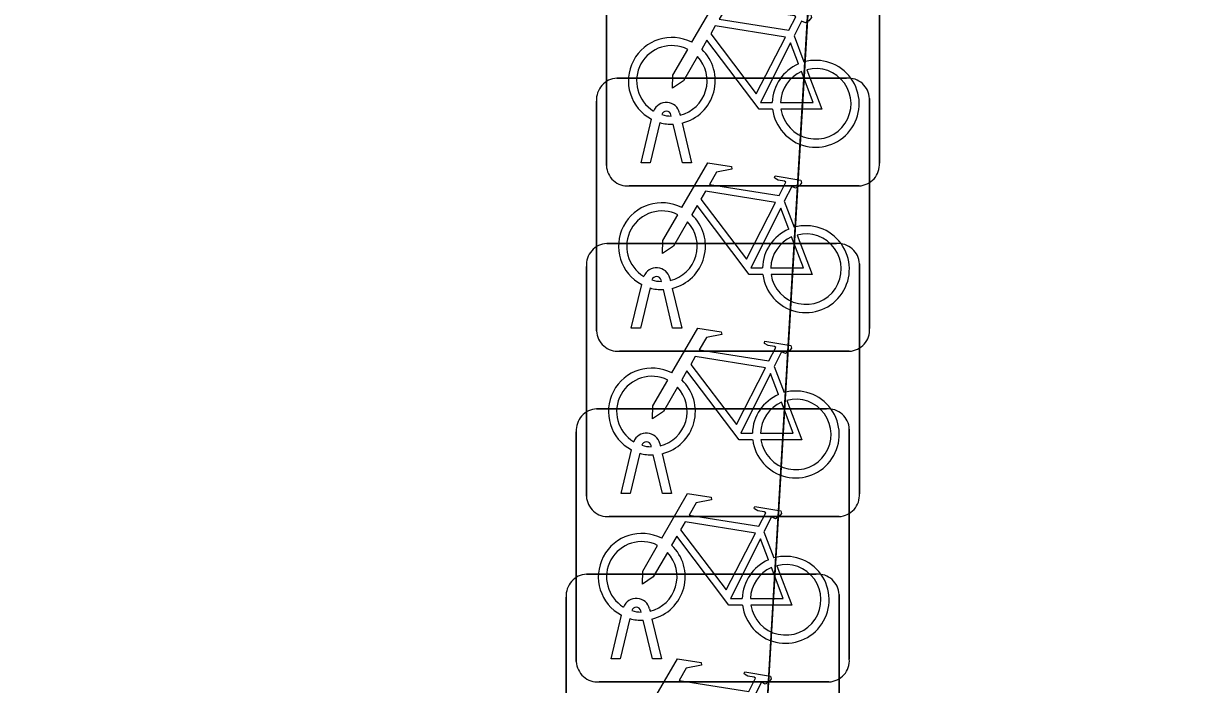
# Model space of a CAD drawing. Extents: x 157445 to 158888, y 383061 to 384688.
# Drawn here: x 157869.384 to 157873.666, y 384275.447 to 384277.866 of the extents above; entities that cross this region are included whole.
import ezdxf

# ---------------------------------------------------------------- set-up
doc = ezdxf.new("R2010")
doc.units = 0
for name, color, linetype in [('IMGEO_Fietsenrek', 7, 'Continuous'), ('IMGEO_Groenvoorziening', 7, 'Continuous'), ('IMGEO_Rijbaan_lokaal_gesloten', 7, 'Continuous')]:
    doc.layers.add(name, color=color, linetype=linetype)

msp = doc.modelspace()

# ---------------------------------------------------------------- linework, layer by layer
at = {"layer": 'IMGEO_Fietsenrek'}
for p, q in [((157871.5175, 384277.3459), (157871.5175, 384278.1868)), ((157871.5175, 384278.1868), (157871.5175, 384277.3459)), ((157872.5165, 384278.1961), (157872.5165, 384277.3552)), ((157872.5165, 384277.3552), (157872.5165, 384278.1961)), ((157872.2042, 384277.8202), (157872.2405, 384277.725)), ((157871.5559, 384277.6655), (157872.3968, 384277.6655)), ((157872.3968, 384277.6655), (157871.5559, 384277.6655)), ((157872.4805, 384277.5911), (157872.4805, 384276.7502)), ((157872.4805, 384276.7502), (157872.4805, 384277.5911)), ((157871.4815, 384276.7409), (157871.4815, 384277.5818)), ((157871.4815, 384277.5818), (157871.4815, 384276.7409)), ((157871.6445, 384277.3553), (157871.6828, 384277.5153)), ((157871.7132, 384277.5031), (157871.6779, 384277.3553)), ((157871.7549, 384277.5269), (157871.7539, 384277.5312)), ((157871.7856, 384277.5384), (157871.7874, 384277.5305)), ((157871.7944, 384277.5013), (157871.8294, 384277.3553)), ((157871.796, 384277.3553), (157871.7621, 384277.497)), ((157871.6779, 384277.3553), (157871.6445, 384277.3553)), ((157871.8294, 384277.3553), (157871.796, 384277.3553)), ((157872.4421, 384277.2715), (157871.6012, 384277.2715)), ((157871.6012, 384277.2715), (157872.4421, 384277.2715)), ((157872.1682, 384277.2152), (157872.2045, 384277.12)), ((157871.5189, 384277.0605), (157872.3598, 384277.0605)), ((157872.3598, 384277.0605), (157871.5189, 384277.0605)), ((157872.4435, 384276.9861), (157872.4435, 384276.1452)), ((157872.4435, 384276.1452), (157872.4435, 384276.9861)), ((157871.4445, 384276.1359), (157871.4445, 384276.9768)), ((157871.4445, 384276.9768), (157871.4445, 384276.1359)), ((157871.6085, 384276.7503), (157871.6468, 384276.9103)), ((157871.7189, 384276.9219), (157871.7179, 384276.9262)), ((157871.7496, 384276.9334), (157871.7514, 384276.9255)), ((157871.6772, 384276.8981), (157871.6419, 384276.7503)), ((157871.76, 384276.7503), (157871.7261, 384276.892)), ((157871.7584, 384276.8963), (157871.7934, 384276.7503)), ((157871.6419, 384276.7503), (157871.6085, 384276.7503)), ((157871.7934, 384276.7503), (157871.76, 384276.7503)), ((157872.4061, 384276.6665), (157871.5652, 384276.6665)), ((157871.5652, 384276.6665), (157872.4061, 384276.6665)), ((157872.1312, 384276.6102), (157872.1675, 384276.515)), ((157871.4819, 384276.4555), (157872.3228, 384276.4555)), ((157872.3228, 384276.4555), (157871.4819, 384276.4555)), ((157871.4075, 384275.5309), (157871.4075, 384276.3718)), ((157871.4075, 384276.3718), (157871.4075, 384275.5309)), ((157872.4065, 384276.3811), (157872.4065, 384275.5402)), ((157872.4065, 384275.5402), (157872.4065, 384276.3811)), ((157871.5715, 384276.1453), (157871.6098, 384276.3053)), ((157871.6819, 384276.3169), (157871.6809, 384276.3212)), ((157871.7126, 384276.3284), (157871.7144, 384276.3205)), ((157871.6402, 384276.2931), (157871.6049, 384276.1453)), ((157871.723, 384276.1453), (157871.6891, 384276.287)), ((157871.7214, 384276.2913), (157871.7564, 384276.1453)), ((157871.6049, 384276.1453), (157871.5715, 384276.1453)), ((157871.7564, 384276.1453), (157871.723, 384276.1453)), ((157872.3691, 384276.0615), (157871.5282, 384276.0615)), ((157871.5282, 384276.0615), (157872.3691, 384276.0615)), ((157872.0942, 384276.0052), (157872.1305, 384275.91)), ((157871.4449, 384275.8505), (157872.2858, 384275.8505)), ((157872.2858, 384275.8505), (157871.4449, 384275.8505)), ((157871.3705, 384274.9259), (157871.3705, 384275.7668)), ((157871.3705, 384275.7668), (157871.3705, 384274.9259)), ((157872.3695, 384275.7761), (157872.3695, 384274.9352)), ((157872.3695, 384274.9352), (157872.3695, 384275.7761)), ((157871.5345, 384275.5403), (157871.5728, 384275.7003)), ((157871.6449, 384275.7119), (157871.6439, 384275.7162)), ((157871.6756, 384275.7234), (157871.6774, 384275.7155)), ((157871.6032, 384275.6881), (157871.5679, 384275.5403)), ((157871.686, 384275.5403), (157871.6521, 384275.682)), ((157871.6844, 384275.6863), (157871.7194, 384275.5403)), ((157871.5679, 384275.5403), (157871.5345, 384275.5403)), ((157871.7194, 384275.5403), (157871.686, 384275.5403)), ((157872.3321, 384275.4565), (157871.4912, 384275.4565)), ((157871.4912, 384275.4565), (157872.3321, 384275.4565))]:
    msp.add_line(p, q, dxfattribs=at)
for points in [[(157871.8301, 384277.7972), (157871.9248, 384277.9607), (157872.011, 384277.9469), (157872.0127, 384277.9382), (157871.9566, 384277.9273), (157871.9304, 384277.882), (157872.1856, 384277.8412)], [(157872.1856, 384277.8412), (157872.2106, 384277.89), (157872.2055, 384277.894), (157872.1823, 384277.8977), (157872.1696, 384277.9052), (157872.1686, 384277.9083), (157872.1708, 384277.9129), (157872.2656, 384277.8978), (157872.2679, 384277.8875), (157872.2585, 384277.8751), (157872.2461, 384277.8687), (157872.2316, 384277.8749), (157872.2042, 384277.8202)], [(157872.1727, 384277.816), (157871.9159, 384277.857), (157871.8992, 384277.8282), (157872.0662, 384277.6079), (157872.1727, 384277.816)], [(157872.1258, 384277.5525), (157872.0761, 384277.5526), (157871.8854, 384277.8043), (157871.8664, 384277.7715)], [(157871.8508, 384277.7447), (157871.7992, 384277.6555), (157871.7593, 384277.6295), (157871.7605, 384277.677), (157871.815, 384277.7712)], [(157872.2207, 384277.718), (157872.1914, 384277.7948), (157872.082, 384277.5767), (157872.1247, 384277.5766)], [(157872.1547, 384277.5765), (157872.2746, 384277.5763), (157872.2314, 384277.6899)], [(157872.2512, 384277.6968), (157872.3062, 384277.5522), (157872.1561, 384277.5525)], [(157871.7941, 384277.1922), (157871.8888, 384277.3557), (157871.975, 384277.3419), (157871.9767, 384277.3332), (157871.9206, 384277.3223), (157871.8944, 384277.277), (157872.1496, 384277.2362)], [(157872.1496, 384277.2362), (157872.1746, 384277.285), (157872.1695, 384277.289), (157872.1463, 384277.2927), (157872.1336, 384277.3002), (157872.1326, 384277.3033), (157872.1348, 384277.3079), (157872.2296, 384277.2928), (157872.2319, 384277.2825), (157872.2225, 384277.2701), (157872.2101, 384277.2637), (157872.1956, 384277.2699), (157872.1682, 384277.2152)], [(157872.1367, 384277.211), (157871.8799, 384277.252), (157871.8632, 384277.2232), (157872.0302, 384277.0029), (157872.1367, 384277.211)], [(157872.0898, 384276.9475), (157872.0401, 384276.9476), (157871.8494, 384277.1993), (157871.8304, 384277.1665)], [(157871.8148, 384277.1397), (157871.7632, 384277.0505), (157871.7233, 384277.0245), (157871.7245, 384277.072), (157871.779, 384277.1662)], [(157872.1847, 384277.113), (157872.1554, 384277.1898), (157872.046, 384276.9717), (157872.0887, 384276.9716)], [(157872.1187, 384276.9715), (157872.2386, 384276.9713), (157872.1954, 384277.0849)], [(157872.2152, 384277.0918), (157872.2702, 384276.9472), (157872.1201, 384276.9475)], [(157871.7571, 384276.5872), (157871.8518, 384276.7507), (157871.938, 384276.7369), (157871.9397, 384276.7282), (157871.8836, 384276.7173), (157871.8574, 384276.672), (157872.1126, 384276.6312)], [(157872.1126, 384276.6312), (157872.1376, 384276.68), (157872.1325, 384276.684), (157872.1093, 384276.6877), (157872.0966, 384276.6952), (157872.0956, 384276.6983), (157872.0978, 384276.7029), (157872.1926, 384276.6878), (157872.1949, 384276.6775), (157872.1855, 384276.6651), (157872.1731, 384276.6587), (157872.1586, 384276.6649), (157872.1312, 384276.6102)], [(157872.0997, 384276.606), (157871.8429, 384276.647), (157871.8262, 384276.6182), (157871.9932, 384276.3979), (157872.0997, 384276.606)], [(157871.7778, 384276.5347), (157871.7262, 384276.4455), (157871.6863, 384276.4195), (157871.6875, 384276.467), (157871.742, 384276.5612)], [(157872.0528, 384276.3425), (157872.0031, 384276.3426), (157871.8124, 384276.5943), (157871.7934, 384276.5615)], [(157872.1477, 384276.508), (157872.1184, 384276.5848), (157872.009, 384276.3667), (157872.0517, 384276.3666)], [(157872.0817, 384276.3665), (157872.2016, 384276.3663), (157872.1584, 384276.4799)], [(157872.1782, 384276.4868), (157872.2332, 384276.3422), (157872.0831, 384276.3425)], [(157871.7201, 384275.9822), (157871.8148, 384276.1457), (157871.901, 384276.1319), (157871.9027, 384276.1232), (157871.8466, 384276.1123), (157871.8204, 384276.067), (157872.0756, 384276.0262)], [(157872.0756, 384276.0262), (157872.1006, 384276.075), (157872.0955, 384276.079), (157872.0723, 384276.0827), (157872.0596, 384276.0902), (157872.0586, 384276.0933), (157872.0608, 384276.0979), (157872.1556, 384276.0828), (157872.1579, 384276.0725), (157872.1485, 384276.0601), (157872.1361, 384276.0537), (157872.1216, 384276.0599), (157872.0942, 384276.0052)], [(157872.0627, 384276.001), (157871.8059, 384276.042), (157871.7892, 384276.0132), (157871.9562, 384275.7929), (157872.0627, 384276.001)], [(157871.7408, 384275.9297), (157871.6892, 384275.8405), (157871.6493, 384275.8145), (157871.6505, 384275.862), (157871.705, 384275.9562)], [(157872.0158, 384275.7375), (157871.9661, 384275.7376), (157871.7754, 384275.9893), (157871.7564, 384275.9565)], [(157872.1107, 384275.903), (157872.0814, 384275.9798), (157871.972, 384275.7617), (157872.0147, 384275.7616)], [(157872.0447, 384275.7615), (157872.1646, 384275.7613), (157872.1214, 384275.8749)], [(157872.1412, 384275.8818), (157872.1962, 384275.7372), (157872.0461, 384275.7375)], [(157871.6831, 384275.3772), (157871.7778, 384275.5407), (157871.864, 384275.5269), (157871.8657, 384275.5182), (157871.8096, 384275.5073), (157871.7834, 384275.462), (157872.0386, 384275.4212)], [(157872.0386, 384275.4212), (157872.0636, 384275.47), (157872.0585, 384275.474), (157872.0353, 384275.4777), (157872.0226, 384275.4852), (157872.0216, 384275.4883), (157872.0238, 384275.4929), (157872.1186, 384275.4778), (157872.1209, 384275.4675), (157872.1115, 384275.4551), (157872.0991, 384275.4487), (157872.0846, 384275.4549), (157872.0572, 384275.4002)]]:
    msp.add_lwpolyline(points, dxfattribs=at)
for centre, radius, start, end in [((157871.7571, 384277.6559), 0.159, 62.6766, 242.1369), ((157871.7571, 384277.6559), 0.129, 63.3192, 238.903), ((157871.7571, 384277.6559), 0.159, 283.5766, 46.6042), ((157871.7571, 384277.6559), 0.129, 283.6043, 43.4302), ((157872.2837, 384277.5719), 0.159, 113.3408, 178.3217), ((157872.2837, 384277.5719), 0.159, 187.0065, 105.7708), ((157872.2837, 384277.5719), 0.129, 113.923, 177.9556), ((157872.2837, 384277.5719), 0.129, 188.6715, 104.5883), ((157871.5592, 384277.5876), 0.0779, 92.4484, 184.2845), ((157871.5592, 384277.5876), 0.0779, 92.4484, 184.2845), ((157872.4026, 384277.5878), 0.0779, 2.4484, 94.2845), ((157872.4026, 384277.5878), 0.0779, 2.4484, 94.2845), ((157871.7369, 384277.5273), 0.0499, 12.8025, 158.6934), ((157871.7369, 384277.5273), 0.0174, 12.8025, 163.4502), ((157871.7571, 384277.6559), 0.159, 253.9967, 271.7867), ((157871.7571, 384277.6559), 0.129, 253.415, 269.0204), ((157871.5954, 384277.3492), 0.0779, 182.4484, 274.2845), ((157871.5954, 384277.3492), 0.0779, 182.4484, 274.2845), ((157872.4388, 384277.3494), 0.0779, 272.4484, 4.2845), ((157872.4388, 384277.3494), 0.0779, 272.4484, 4.2845), ((157871.7211, 384277.0509), 0.159, 62.6766, 242.1369), ((157871.7211, 384277.0509), 0.129, 63.3192, 238.903), ((157871.7211, 384277.0509), 0.159, 283.5766, 46.6042), ((157871.7211, 384277.0509), 0.129, 283.6043, 43.4302), ((157872.2477, 384276.9669), 0.159, 113.3408, 178.3217), ((157872.2477, 384276.9669), 0.159, 187.0065, 105.7708), ((157872.2477, 384276.9669), 0.129, 113.923, 177.9556), ((157872.2477, 384276.9669), 0.129, 188.6715, 104.5883), ((157871.5222, 384276.9826), 0.0779, 92.4484, 184.2845), ((157871.5222, 384276.9826), 0.0779, 92.4484, 184.2845), ((157872.3656, 384276.9828), 0.0779, 2.4484, 94.2845), ((157872.3656, 384276.9828), 0.0779, 2.4484, 94.2845), ((157871.7009, 384276.9223), 0.0499, 12.8025, 158.6934), ((157871.7009, 384276.9223), 0.0174, 12.8025, 163.4502), ((157871.7211, 384277.0509), 0.129, 253.415, 269.0204), ((157871.7211, 384277.0509), 0.159, 253.9967, 271.7867), ((157871.5594, 384276.7442), 0.0779, 182.4484, 274.2845), ((157871.5594, 384276.7442), 0.0779, 182.4484, 274.2845), ((157872.4028, 384276.7444), 0.0779, 272.4484, 4.2845), ((157872.4028, 384276.7444), 0.0779, 272.4484, 4.2845), ((157871.6841, 384276.4459), 0.159, 62.6766, 242.1369), ((157871.6841, 384276.4459), 0.129, 63.3192, 238.903), ((157871.6841, 384276.4459), 0.159, 283.5766, 46.6042), ((157871.6841, 384276.4459), 0.129, 283.6043, 43.4302), ((157872.2107, 384276.3619), 0.159, 187.0065, 105.7708), ((157872.2107, 384276.3619), 0.159, 113.3408, 178.3217), ((157872.2107, 384276.3619), 0.129, 113.923, 177.9556), ((157872.2107, 384276.3619), 0.129, 188.6715, 104.5883), ((157871.4852, 384276.3776), 0.0779, 92.4484, 184.2845), ((157871.4852, 384276.3776), 0.0779, 92.4484, 184.2845), ((157872.3286, 384276.3778), 0.0779, 2.4484, 94.2845), ((157872.3286, 384276.3778), 0.0779, 2.4484, 94.2845), ((157871.6639, 384276.3173), 0.0499, 12.8025, 158.6934), ((157871.6639, 384276.3173), 0.0174, 12.8025, 163.4502), ((157871.6841, 384276.4459), 0.129, 253.415, 269.0204), ((157871.6841, 384276.4459), 0.159, 253.9967, 271.7867), ((157871.5224, 384276.1392), 0.0779, 182.4484, 274.2845), ((157871.5224, 384276.1392), 0.0779, 182.4484, 274.2845), ((157872.3658, 384276.1394), 0.0779, 272.4484, 4.2845), ((157872.3658, 384276.1394), 0.0779, 272.4484, 4.2845), ((157871.6471, 384275.8409), 0.159, 62.6766, 242.1369), ((157871.6471, 384275.8409), 0.129, 63.3192, 238.903), ((157871.6471, 384275.8409), 0.159, 283.5766, 46.6042), ((157871.6471, 384275.8409), 0.129, 283.6043, 43.4302), ((157872.1737, 384275.7569), 0.159, 187.0065, 105.7708), ((157872.1737, 384275.7569), 0.159, 113.3408, 178.3217), ((157872.1737, 384275.7569), 0.129, 113.923, 177.9556), ((157872.1737, 384275.7569), 0.129, 188.6715, 104.5883), ((157871.4482, 384275.7726), 0.0779, 92.4484, 184.2845), ((157871.4482, 384275.7726), 0.0779, 92.4484, 184.2845), ((157872.2916, 384275.7728), 0.0779, 2.4484, 94.2845), ((157872.2916, 384275.7728), 0.0779, 2.4484, 94.2845), ((157871.6269, 384275.7123), 0.0499, 12.8025, 158.6934), ((157871.6269, 384275.7123), 0.0174, 12.8025, 163.4502), ((157871.6471, 384275.8409), 0.129, 253.415, 269.0204), ((157871.6471, 384275.8409), 0.159, 253.9967, 271.7867), ((157871.4854, 384275.5342), 0.0779, 182.4484, 274.2845), ((157871.4854, 384275.5342), 0.0779, 182.4484, 274.2845), ((157872.3288, 384275.5344), 0.0779, 272.4484, 4.2845), ((157872.3288, 384275.5344), 0.0779, 272.4484, 4.2845)]:
    msp.add_arc(centre, radius, start, end, dxfattribs=at)
at = {"layer": 'IMGEO_Groenvoorziening'}
msp.add_lwpolyline([(157874.29, 384250), (157878.056, 384281.093), (157897.099, 384278.885), (157905.562, 384277.89), (157905.87, 384281.799), (157897.511, 384282.769), (157872.709, 384285.645), (157871.861, 384271.199), (157869.46, 384271.33), (157868.286, 384250), (157866.429, 384213.999), (157866.127, 384208.426), (157865.858, 384203.447)], dxfattribs=at)
at = {"layer": 'IMGEO_Rijbaan_lokaal_gesloten'}
msp.add_lwpolyline([(157868.286, 384250), (157869.46, 384271.33), (157871.861, 384271.199), (157872.709, 384285.645), (157872.493, 384291.994)], dxfattribs=at)

doc.saveas('drawing.dxf')
